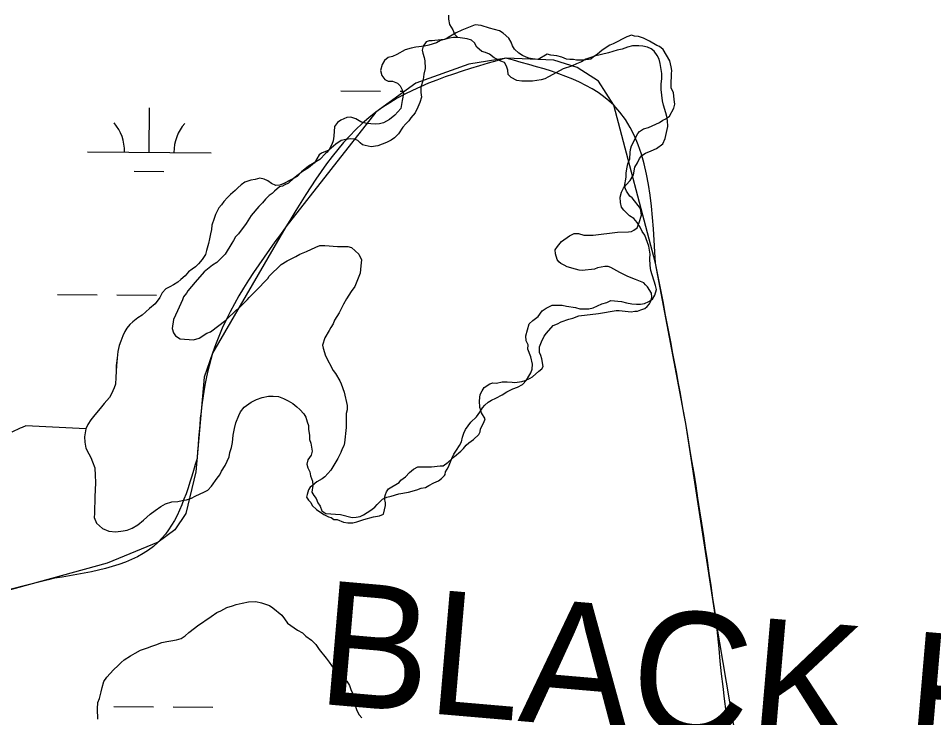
# Model space of a CAD drawing. Extents: x 3172231 to 3210228, y 940198 to 965780.
# Drawn here: x 3186170 to 3186911, y 955470 to 956035 of the extents above; entities that cross this region are included whole.
import ezdxf

# ---------------------------------------------------------------- set-up
doc = ezdxf.new("R2010")
doc.units = 0
for name, color, linetype in [('V-BORW-LINE', 7, 'Continuous'), ('V-CHAN-NAID', 7, 'Continuous'), ('V-SITE-VEGE', 7, 'Continuous'), ('V-TOPO-SHOR', 7, 'Continuous'), ('V-WETL-SWMP', 7, 'Continuous')]:
    doc.layers.add(name, color=color, linetype=linetype)

msp = doc.modelspace()

# ---------------------------------------------------------------- linework, layer by layer
at = {"layer": 'V-BORW-LINE'}
for points in [[(3186534.594, 955997.885), (3186491.845, 955982.407)], [(3186565.019, 956002.702), (3186534.594, 955997.885)], [(3186603.405, 956000.98), (3186565.019, 956002.702)], [(3186622.324, 955995.277), (3186603.405, 956000.98)], [(3186639.641, 955984.1), (3186622.324, 955995.277)], [(3186651.938, 955964.706), (3186639.641, 955984.1)], [(3186491.845, 955982.407), (3186459.472, 955958.986)], [(3186685.667, 955836.919), (3186651.938, 955964.706)], [(3186459.472, 955958.986), (3186386.798, 955866.471)], [(3186386.798, 955866.471), (3186327.573, 955764.213)], [(3186710.069, 955707.441), (3186685.667, 955836.919)], [(3186327.573, 955764.213), (3186320.855, 955744.982)], [(3186320.855, 955744.982), (3186314.051, 955668.527)], [(3186734.981, 955546.17), (3186710.069, 955707.441)], [(3186314.051, 955668.527), (3186305.858, 955634.855)], [(3186305.858, 955634.855), (3186297.001, 955621.582)], [(3186297.001, 955621.582), (3186283.614, 955611.606)], [(3186283.614, 955611.606), (3186242.224, 955594.59)], [(3186242.224, 955594.59), (3186114.949, 955559.609)], [(3186762.068, 955385.593), (3186734.981, 955546.17)]]:
    msp.add_lwpolyline(points, dxfattribs=at)
for points in [[(3186098.452, 955872.49), (3186124.554, 956040.163), (3186178.557, 956156.756)], [(3186564.431, 956002.656), (3186459.472, 955958.986), (3186386.798, 955866.471)], [(3186685.667, 955836.919), (3186651.938, 955964.706), (3186564.431, 956002.656)], [(3186386.798, 955866.471), (3186327.573, 955764.213), (3186314.951, 955679.287)], [(3186734.981, 955546.17), (3186710.069, 955707.441), (3186685.667, 955836.919)], [(3186314.951, 955679.287), (3186283.614, 955611.606), (3186199.808, 955582.463)], [(3186199.808, 955582.463), (3186114.949, 955559.609), (3186037.75, 955532.768)], [(3186807.706, 955281.239), (3186762.068, 955385.593), (3186734.981, 955546.17)]]:
    msp.add_spline(points, degree=3, dxfattribs=at)
at = {"layer": 'V-SITE-VEGE'}
for points in [[(3186680.722, 956016.584), (3186675.871, 956018.751), (3186671.769, 956020.182), (3186668.795, 956020.52), (3186666.188, 956021.231), (3186662.489, 956020.07), (3186651.422, 956014.364), (3186648.837, 956013.217), (3186642.576, 956009.058), (3186638.536, 956005.666), (3186635.589, 956003.774), (3186633.385, 956001.89), (3186627.456, 956001.073), (3186621.887, 956001.005), (3186619.278, 956001.714), (3186616.311, 956001.679), (3186613.708, 956002.017), (3186609.976, 956003.452), (3186605.876, 956004.517), (3186601.045, 956005.201), (3186598.063, 956005.908), (3186590.692, 956001.732), (3186586.234, 956002.047), (3186583.256, 956002.754), (3186581.018, 956003.469), (3186578.03, 956004.917), (3186575.037, 956006.733), (3186571.656, 956010.035), (3186570.139, 956012.613), (3186568.988, 956015.57), (3186567.091, 956018.888), (3186562.586, 956022.916), (3186559.593, 956024.735), (3186551.399, 956026.861), (3186544.69, 956029.005), (3186539.853, 956029.687), (3186529.142, 956025.47), (3186524.343, 956023.185), (3186518.078, 956019.394), (3186515.127, 956017.872), (3186507.343, 956017.033), (3186505.119, 956016.633), (3186502.522, 956016.602), (3186500.304, 956015.832)], [(3186500.304, 956015.832), (3186497.746, 956012.461), (3186497.045, 956009.109), (3186497.445, 956006.887), (3186498.604, 956003.188), (3186499.007, 956000.595), (3186499.456, 955994.29), (3186498.397, 955989.821), (3186497.711, 955985.356), (3186495.933, 955979.024), (3186495.983, 955974.94), (3186496.4, 955971.233), (3186494.971, 955966.76), (3186493.531, 955963.031), (3186491.36, 955958.548), (3186487.696, 955954.419), (3186486.242, 955952.174), (3186483.676, 955949.543), (3186481.481, 955946.917), (3186477.833, 955941.674), (3186474.534, 955938.291), (3186471.957, 955936.405), (3186468.269, 955934.502), (3186461.246, 955931.815), (3186455.69, 955931.004), (3186450.851, 955932.059), (3186448.614, 955932.774), (3186446.74, 955934.236), (3186444.86, 955936.069), (3186442.249, 955937.148), (3186438.903, 955937.478), (3186435.196, 955937.062), (3186431.493, 955936.274), (3186427.076, 955933.249), (3186421.568, 955928.354), (3186415.656, 955926.052), (3186413.819, 955924.547), (3186409.946, 955918.155), (3186405.133, 955914.02), (3186400.333, 955911.077), (3186393.122, 955905.771), (3186388.907, 955901.63), (3186385.913, 955900.462), (3186384.111, 955899.287), (3186381.718, 955898.709), (3186377.508, 955895.166), (3186375.701, 955893.393), (3186373.297, 955891.623), (3186370.287, 955888.666), (3186367.872, 955885.703), (3186364.861, 955882.745), (3186358.828, 955875.637), (3186354.593, 955869.11), (3186348.549, 955860.805), (3186346.139, 955858.44), (3186344.32, 955855.472), (3186343.108, 955853.094), (3186337.656, 955844.192), (3186331.03, 955837.683), (3186327.428, 955835.33), (3186320.815, 955830.015), (3186313.577, 955821.723), (3186307.546, 955814.616), (3186306.336, 955812.837), (3186303.921, 955809.873), (3186303.305, 955807.491), (3186299.045, 955798.577), (3186295.997, 955791.439), (3186294.74, 955784.29), (3186295.901, 955780.697), (3186297.671, 955778.293), (3186301.232, 955775.874), (3186311.968, 955775.18), (3186316.754, 955776.331), (3186322.759, 955780.458), (3186325.755, 955781.623), (3186338.373, 955791.06), (3186346.804, 955799.34), (3186348.604, 955800.518), (3186352.821, 955804.659), (3186355.83, 955807.616), (3186357.04, 955809.396), (3186362.461, 955814.721), (3186372.101, 955824.781), (3186373.311, 955826.56), (3186382.947, 955836.024), (3186387.748, 955838.967), (3186394.942, 955842.482), (3186397.943, 955844.247), (3186403.337, 955846.588), (3186411.128, 955850.098), (3186414.122, 955851.265), (3186418.3, 955851.229), (3186428.442, 955850.54), (3186436.797, 955850.465), (3186439.775, 955849.84), (3186445.696, 955844.417), (3186448.041, 955839.618), (3186447.402, 955834.851), (3186446.751, 955828.889), (3186442.476, 955818.182)], [(3186593.795, 955751.544), (3186594.885, 955753.414), (3186593.693, 955759.712), (3186592.918, 955762.3), (3186591.774, 955764.885), (3186591.716, 955769.339), (3186593.523, 955773.445), (3186595.694, 955777.927), (3186597.518, 955780.548), (3186603.011, 955786.557), (3186606.335, 955788.083), (3186609.286, 955789.604), (3186615.567, 955791.91), (3186618.899, 955792.693), (3186623.704, 955794.61), (3186639.646, 955796.293), (3186653.724, 955798.693), (3186656.323, 955798.726), (3186665.987, 955797.733), (3186668.953, 955798.138), (3186671.179, 955798.171), (3186673.763, 955799.314), (3186677.091, 955800.469), (3186678.928, 955801.976), (3186680.755, 955804.227), (3186681.843, 955806.467), (3186682.547, 955809.445), (3186682.506, 955812.788), (3186679.102, 955817.942), (3186677.597, 955819.409), (3186676.092, 955821.246), (3186669.376, 955823.763), (3186663.404, 955826.288), (3186656.683, 955829.544), (3186649.578, 955833.54), (3186647.342, 955834.255), (3186644.743, 955834.224), (3186638.814, 955833.407), (3186636.23, 955832.262), (3186626.221, 955831.023), (3186623.991, 955831.367), (3186621.011, 955832.074), (3186614.302, 955834.218), (3186611.688, 955835.297), (3186609.073, 955836.751), (3186607.57, 955838.22), (3186606.063, 955840.055), (3186604.895, 955844.495), (3186604.479, 955847.833), (3186606.304, 955850.452), (3186609.593, 955854.577), (3186616.221, 955859.115), (3186619.909, 955861.018), (3186623.249, 955861.059), (3186627.722, 955859.631), (3186635.146, 955859.722), (3186654.793, 955862.191), (3186663.701, 955862.302), (3186666.292, 955862.706), (3186668.137, 955863.842), (3186670.714, 955865.73), (3186672.518, 955869.837), (3186674.302, 955875.798), (3186673.489, 955881.357), (3186666.702, 955889.813), (3186664.828, 955891.273), (3186662.18, 955895.326), (3186660.648, 955899.019), (3186662.041, 955906.461), (3186661.993, 955910.172), (3186662.682, 955914.637), (3186663.392, 955917.242), (3186664.826, 955921.346), (3186665.133, 955926.546), (3186665.475, 955928.778), (3186666.182, 955931.758), (3186671.254, 955941.846), (3186672.721, 955943.348), (3186676.035, 955945.617), (3186680.104, 955946.78), (3186683.059, 955947.931), (3186686.01, 955949.453), (3186688.966, 955950.604), (3186691.542, 955952.492), (3186694.127, 955953.637), (3186697.067, 955955.902), (3186700.332, 955962.253), (3186701.403, 955965.607), (3186700.615, 955969.308), (3186700.174, 955974.872), (3186698.272, 955978.563), (3186698.208, 955983.759), (3186698.534, 955987.476), (3186698.501, 955990.075), (3186698.839, 955992.678), (3186698.431, 955995.639), (3186697.258, 956000.454), (3186691.947, 956009.67), (3186688.945, 956012.23), (3186686.709, 956012.945), (3186680.722, 956016.584)], [(3186442.476, 955818.182), (3186439.456, 955814.031), (3186435.82, 955808.094), (3186433.394, 955803.938), (3186429.75, 955796.807), (3186426.115, 955790.872), (3186424.894, 955787.896), (3186423.076, 955784.931), (3186421.863, 955782.553), (3186418.228, 955776.616), (3186416.385, 955770.664), (3186416.958, 955768.27), (3186418.697, 955762.286), (3186425.155, 955750.291), (3186426.926, 955747.886), (3186430.453, 955741.888), (3186431.624, 955739.488), (3186433.953, 955732.901), (3186436.244, 955722.137), (3186436.212, 955718.555), (3186435.587, 955715.577), (3186435.487, 955704.237), (3186434.18, 955691.714), (3186433.562, 955689.332), (3186432.347, 955686.954), (3186431.126, 955683.981), (3186428.695, 955679.227), (3186423.24, 955669.727), (3186418.417, 955664.398), (3186416.012, 955662.628), (3186411.814, 955660.277), (3186408.205, 955657.328), (3186406.403, 955656.148), (3186405.189, 955653.773), (3186403.964, 955650.203), (3186403.345, 955647.819), (3186405.115, 955645.417), (3186406.888, 955643.61), (3186408.062, 955641.212), (3186411.431, 955637.909), (3186417.421, 955633.899), (3186421.157, 955632.088), (3186423.391, 955631.374), (3186425.638, 955629.916), (3186428.235, 955629.948), (3186433.461, 955627.786), (3186436.812, 955627.085), (3186440.893, 955627.134), (3186444.225, 955627.919), (3186449.769, 955629.844), (3186457.537, 955632.168), (3186462.354, 955632.969), (3186465.68, 955634.124), (3186467.452, 955641.2), (3186467.419, 955643.428), (3186466.635, 955647.131), (3186467.339, 955650.109), (3186468.054, 955652.345), (3186469.883, 955654.596), (3186478.355, 955659.898), (3186479.818, 955661.772), (3186481.661, 955662.911), (3186483.498, 955664.416), (3186486.795, 955667.799), (3186490.105, 955670.439), (3186493.423, 955672.338), (3186504.56, 955672.477), (3186511.603, 955673.304), (3186513.829, 955673.331), (3186517.876, 955676.354), (3186523.016, 955680.872), (3186528.167, 955685.019), (3186530.362, 955687.274), (3186532.558, 955689.899), (3186534.761, 955691.784), (3186538.442, 955694.428), (3186542.847, 955698.567), (3186543.932, 955700.807), (3186544.274, 955703.039), (3186546.81, 955708.268), (3186547.885, 955711.252), (3186544.856, 955716.04), (3186544.459, 955718.262), (3186543.689, 955720.48), (3186543.252, 955725.674), (3186543.93, 955730.88), (3186545.378, 955733.868), (3186547.203, 955736.487), (3186551.621, 955739.514), (3186554.209, 955740.286), (3186557.183, 955739.953), (3186561.625, 955741.124), (3186565.707, 955741.171), (3186569.792, 955740.852), (3186572.027, 955740.508), (3186577.585, 955741.321), (3186580.174, 955742.095), (3186584.235, 955744.001), (3186586.078, 955745.136), (3186591.219, 955749.656), (3186593.795, 955751.544)]]:
    msp.add_lwpolyline(points, dxfattribs=at)
at = {"layer": 'V-TOPO-SHOR'}
for points in [[(3186525.697, 956019.531), (3186522.291, 956019.49), (3186518.891, 956018.995), (3186511.879, 956016.863), (3186508.496, 956015.232), (3186502.391, 956013.113), (3186498.768, 956012.388), (3186491.966, 956011.622), (3186488.114, 956010.893), (3186483.137, 956009.469), (3186476.6, 956005.754), (3186472.988, 956004.122), (3186469.594, 956003.172), (3186466.444, 956000.862), (3186464.669, 955997.661), (3186463.368, 955992.649), (3186464.323, 955988.803), (3186466.862, 955985.43), (3186469.604, 955984.101), (3186473.008, 955984.142), (3186477.114, 955982.604), (3186479.185, 955980.359), (3186480.813, 955977.201), (3186481.757, 955974.26), (3186480.922, 955968.575), (3186479.639, 955961.974), (3186474.937, 955956.694), (3186470.667, 955953.235), (3186465.707, 955950.45), (3186462.537, 955949.729), (3186459.135, 955949.461), (3186455.5, 955949.643), (3186451.862, 955950.053), (3186447.306, 955951.357), (3186443.417, 955953.807), (3186439.312, 955955.117), (3186436.138, 955954.851), (3186431.169, 955952.748), (3186428.47, 955950.669), (3186426.013, 955947.462), (3186425.654, 955939.737), (3186425.021, 955935.87), (3186423.924, 955932.905), (3186421.704, 955928.79), (3186420.139, 955926.728), (3186418.791, 955925.575), (3186414.31, 955920.752), (3186405.068, 955915.417), (3186399.448, 955910.807), (3186395.862, 955907.129), (3186385.003, 955901.349)], [(3186681.232, 955835.064), (3186681.163, 955840.739), (3186681.345, 955844.374), (3186680.358, 955850.717), (3186677.067, 955859.758), (3186674.988, 955862.683), (3186673.356, 955866.068), (3186670.81, 955869.896), (3186668.047, 955873.042), (3186664.615, 955875.27), (3186660.019, 955879.753), (3186658.172, 955882.227), (3186657.215, 955886.075), (3186657.162, 955890.388), (3186658.248, 955894.488), (3186659.796, 955897.685), (3186662.032, 955900.438), (3186665.168, 955903.883), (3186667.836, 955908.458), (3186668.895, 955914.6), (3186671.119, 955918.26), (3186672.668, 955921.686), (3186674.683, 955923.98), (3186677.607, 955926.06), (3186682.127, 955927.705), (3186686.416, 955929.8), (3186691.591, 955933.499), (3186693.582, 955937.836), (3186695.732, 955947.399), (3186695.216, 955952.387), (3186694.725, 955955.56), (3186694.006, 955958.503), (3186692.111, 955964.835), (3186691.388, 955968.233), (3186690.137, 955977.525), (3186690.311, 955981.842), (3186690.715, 955985.934), (3186690.661, 955990.247), (3186689.424, 955998.404), (3186688.472, 956002.025), (3186687.073, 956004.96), (3186684.534, 956008.333), (3186682.013, 956010.346), (3186679.27, 956011.673), (3186675.4, 956012.533), (3186672.219, 956012.722), (3186666.999, 956012.656), (3186662.923, 956011.698), (3186658.631, 956010.055), (3186654.555, 956009.097), (3186647.545, 956006.967), (3186636.225, 956004.329), (3186633.289, 956003.157), (3186629.443, 956001.974), (3186625.836, 955999.887), (3186621.771, 955998.246), (3186617.705, 955996.381), (3186610.924, 955994.025), (3186605.514, 955991.007), (3186602.579, 955989.608), (3186599.2, 955987.523), (3186596.265, 955986.124), (3186593.324, 955985.18), (3186586.299, 955984.185), (3186577.673, 955984.078), (3186573.579, 955984.709), (3186569.008, 955987.148), (3186566.481, 955989.616), (3186566.211, 955993.018), (3186565.262, 955996.184), (3186563.634, 955999.342), (3186560.673, 956000.212), (3186557.932, 956001.541), (3186555.188, 956003.098), (3186551.293, 956006), (3186548.098, 956007.323), (3186545.135, 956008.193), (3186541.233, 956011.55), (3186539.374, 956015.161), (3186536.848, 956017.399), (3186533.43, 956018.265), (3186525.697, 956019.531)], [(3186385.003, 955901.349), (3186381.768, 955900.206), (3186378.54, 955899.942), (3186375.036, 955901.439), (3186372.124, 955903.518), (3186369.205, 955905.009), (3186365.693, 955905.628), (3186361.873, 955904.782), (3186358.351, 955904.227), (3186353.644, 955902.51), (3186350.695, 955900.485), (3186348.033, 955897.87), (3186345.67, 955895.838), (3186342.122, 955892.645), (3186339.46, 955890.032), (3186336.501, 955886.833), (3186334.719, 955884.212), (3186332.644, 955881.883), (3186329.957, 955876.337), (3186328.755, 955873.124), (3186326.949, 955867.862), (3186326.623, 955864.348), (3186325.714, 955860.838), (3186325.089, 955856.74), (3186324.178, 955852.937), (3186322.66, 955847.378), (3186321.753, 955844.163), (3186319.078, 955840.081), (3186316.115, 955836.591), (3186313.745, 955833.974), (3186311.091, 955832.237), (3186308.14, 955829.919), (3186305.471, 955826.718), (3186301.928, 955823.818), (3186299.565, 955821.789), (3186296.026, 955819.474), (3186293.081, 955818.035), (3186289.841, 955816.304), (3186286.882, 955813.105), (3186284.795, 955809.314), (3186281.229, 955804.069), (3186276.505, 955800.301), (3186270.594, 955795.076), (3186267.055, 955792.762), (3186262.922, 955789.573), (3186260.561, 955787.544), (3186258.187, 955784.634), (3186256.696, 955781.715), (3186254.906, 955778.213), (3186253.403, 955774.121), (3186251.906, 955770.617), (3186250.982, 955765.643), (3186250.347, 955760.369), (3186249.706, 955754.221), (3186249.668, 955749.822), (3186249.328, 955744.548), (3186248.988, 955739.275), (3186248.08, 955736.35), (3186245.69, 955731.388), (3186244.199, 955728.469), (3186242.127, 955726.143), (3186239.757, 955723.525), (3186237.683, 955720.906), (3186235.309, 955717.996), (3186232.348, 955714.504), (3186229.085, 955710.429), (3186226.707, 955706.64), (3186224.915, 955703.138), (3186223.979, 955696.697), (3186224.233, 955692.296), (3186225.069, 955687.597), (3186227.373, 955682.887), (3186229.106, 955679.94), (3186230.539, 955676.409), (3186232.257, 955671.703), (3186232.495, 955665.545), (3186232.739, 955659.972), (3186232.677, 955653.23), (3186232.346, 955648.835), (3186232.309, 955644.731), (3186231.963, 955638.869), (3186231.926, 955634.765), (3186231.897, 955631.542), (3186233.613, 955626.835), (3186238.561, 955622.686), (3186243.526, 955620.591), (3186249.383, 955619.952), (3186255.254, 955620.779), (3186258.484, 955621.336), (3186262.601, 955622.766), (3186267.024, 955625.658), (3186271.749, 955629.426), (3186277.068, 955634.069), (3186281.201, 955637.258), (3186285.626, 955640.442), (3186289.456, 955642.46), (3186294.455, 955644.174), (3186299.44, 955644.421), (3186302.967, 955645.269), (3186306.489, 955645.824)], [(3186406.933, 955691.581), (3186407.925, 955685.009), (3186407.282, 955681.822), (3186404.603, 955678.156), (3186403.741, 955674.515), (3186404.457, 955671.572), (3186406.086, 955668.414), (3186406.806, 955665.244), (3186408.222, 955660.947), (3186408.494, 955657.318), (3186407.878, 955652.089), (3186409.274, 955649.382), (3186411.349, 955646.91), (3186412.529, 955643.291), (3186414.378, 955640.59), (3186415.785, 955636.975), (3186419.217, 955634.747), (3186431.032, 955633.987), (3186440.371, 955631.603), (3186443.546, 955631.869), (3186446.72, 955632.365), (3186449.657, 955633.534), (3186455.51, 955637.466), (3186458.66, 955639.777), (3186460.675, 955642.072), (3186464.937, 955646.211), (3186468.322, 955647.844), (3186471.943, 955648.796), (3186478.05, 955650.688), (3186485.98, 955651.921), (3186492.542, 955653.82), (3186496.157, 955655.227), (3186499.784, 955655.724), (3186502.487, 955657.348), (3186506.548, 955659.442), (3186510.161, 955661.076), (3186512.635, 955662.921), (3186515.101, 955665.45), (3186515.545, 955666.136), (3186515.971, 955668.414), (3186517.079, 955670.697), (3186518.191, 955672.526), (3186520.835, 955679.143), (3186522.604, 955682.799), (3186524.609, 955686.002), (3186527.288, 955689.668), (3186528.841, 955692.638), (3186529.473, 955696.506), (3186530.569, 955699.697), (3186531.894, 955702.667), (3186536.361, 955708.624), (3186540.848, 955712.993), (3186543.527, 955716.659), (3186545.755, 955720.091), (3186547.77, 955722.389), (3186550.465, 955724.691), (3186553.171, 955726.315), (3186556.554, 955727.945), (3186561.742, 955730.734), (3186565.346, 955733.049), (3186570.313, 955735.381), (3186574.155, 955736.79), (3186577.989, 955738.881), (3186581.347, 955742.556), (3186583.352, 955745.759), (3186584.907, 955748.503), (3186586.004, 955751.468), (3186586.185, 955755.331), (3186584.974, 955761.444), (3186582.402, 955767.543), (3186582.584, 955770.951), (3186580.954, 955774.336), (3186580.68, 955778.193), (3186583.51, 955787.99), (3186586.426, 955790.751), (3186590.7, 955793.983), (3186594.049, 955798.564), (3186597.203, 955800.647), (3186602.167, 955802.98), (3186610.113, 955803.078), (3186613.757, 955802.214), (3186621.033, 955801.169), (3186624.454, 955800.076), (3186631.718, 955800.166), (3186635.341, 955800.893), (3186642.339, 955804.157), (3186646.183, 955805.341), (3186649.572, 955806.746), (3186658.209, 955805.943), (3186662.309, 955804.86), (3186666.63, 955804.231), (3186670.267, 955803.823), (3186673.446, 955803.862), (3186676.616, 955804.583), (3186680.231, 955805.99), (3186683.159, 955807.842), (3186685.16, 955811.272), (3186686.467, 955815.831), (3186685.746, 955818.999), (3186681.734, 955831.209), (3186681.232, 955835.064)], [(3186306.489, 955645.824), (3186310.608, 955647.254), (3186313.551, 955648.694), (3186320.911, 955652.145), (3186323.563, 955653.588), (3186326.523, 955656.785), (3186331.27, 955663.193), (3186333.351, 955666.106), (3186334.842, 955669.024), (3186337.813, 955673.395), (3186340.808, 955680.405), (3186341.424, 955683.917), (3186342.927, 955688.007), (3186343.55, 955692.107), (3186344.189, 955697.964), (3186345.119, 955703.527), (3186346.331, 955707.914), (3186348.731, 955714.047), (3186350.222, 955716.966), (3186353.188, 955720.75), (3186358.795, 955724.805), (3186362.918, 955726.821), (3186367.622, 955728.537), (3186372.617, 955729.665), (3186376.428, 955729.631), (3186380.823, 955729.299), (3186384.913, 955727.796), (3186388.706, 955725.709), (3186392.499, 955723.624), (3186395.7, 955720.955), (3186398.027, 955718.883), (3186401.22, 955715.336), (3186402.954, 955712.681), (3186404.093, 955708.862), (3186404.947, 955705.923), (3186405.209, 955702.693), (3186405.756, 955697.999), (3186406.016, 955694.479), (3186406.933, 955691.581)]]:
    msp.add_lwpolyline(points, dxfattribs=at)
at = {"layer": 'V-WETL-SWMP'}
for p, q in [((3186431.265, 955976.363), (3186463.264, 955976.146)), ((3186479.264, 955976.037), (3186481.191, 955976.024)), ((3186276.331, 955926.675), (3186276.576, 955962.674)), ((3186226.332, 955927.015), (3186326.33, 955926.335)), ((3186264.226, 955911.326), (3186288.226, 955911.163)), ((3186202.139, 955811.745), (3186234.138, 955811.527)), ((3186250.138, 955811.419), (3186282.137, 955811.201)), ((3186247.75, 955478.734), (3186279.749, 955478.516)), ((3186295.749, 955478.407), (3186327.747, 955478.189))]:
    msp.add_line(p, q, dxfattribs=at)
for points in [[(3186518.211, 956037.375), (3186518.25, 956034.197), (3186519.212, 956029.895), (3186521.762, 956025.613), (3186523.166, 956022.225), (3186525.697, 956019.532)], [(3186525.697, 956019.532), (3186522.291, 956019.49), (3186518.892, 956018.994), (3186511.88, 956016.863), (3186508.495, 956015.232), (3186502.391, 956013.113), (3186498.768, 956012.387), (3186491.966, 956011.622), (3186488.115, 956010.893), (3186483.138, 956009.469), (3186476.6, 956005.755), (3186472.988, 956004.121), (3186469.594, 956003.171), (3186466.444, 956000.862), (3186464.668, 955997.661), (3186463.368, 955992.65), (3186464.323, 955988.803), (3186466.863, 955985.429), (3186469.604, 955984.1), (3186473.009, 955984.142), (3186477.114, 955982.604), (3186479.185, 955980.359), (3186480.814, 955977.201), (3186481.758, 955974.261), (3186480.921, 955968.575), (3186479.64, 955961.975), (3186474.938, 955956.695), (3186470.667, 955953.236), (3186465.707, 955950.451), (3186462.537, 955949.73), (3186459.135, 955949.461), (3186455.5, 955949.643), (3186451.863, 955950.052), (3186447.306, 955951.358), (3186443.416, 955953.807), (3186439.313, 955955.118), (3186436.138, 955954.852), (3186431.169, 955952.747), (3186428.47, 955950.67), (3186426.013, 955947.461), (3186425.654, 955939.737), (3186425.021, 955935.87), (3186423.923, 955932.905), (3186421.703, 955928.791), (3186420.139, 955926.728), (3186418.792, 955925.576), (3186414.311, 955920.753), (3186405.068, 955915.416), (3186399.449, 955910.806), (3186395.862, 955907.129), (3186384.747, 955901.204), (3186381.768, 955900.206), (3186378.541, 955899.942), (3186375.036, 955901.439), (3186372.123, 955903.518), (3186369.205, 955905.01), (3186365.692, 955905.627), (3186361.874, 955904.782), (3186358.351, 955904.227), (3186353.644, 955902.51), (3186350.695, 955900.485), (3186348.033, 955897.87), (3186345.669, 955895.839), (3186342.123, 955892.646), (3186339.461, 955890.031), (3186336.5, 955886.833), (3186334.718, 955884.211), (3186332.645, 955881.884), (3186329.957, 955876.338), (3186328.755, 955873.124), (3186326.949, 955867.863), (3186326.624, 955864.348), (3186325.713, 955860.838), (3186325.09, 955856.739), (3186324.177, 955852.936), (3186322.661, 955847.379), (3186321.753, 955844.163), (3186319.078, 955840.082), (3186316.115, 955836.591), (3186313.746, 955833.974), (3186311.092, 955832.238), (3186308.139, 955829.92), (3186305.472, 955826.719), (3186301.928, 955823.819), (3186299.565, 955821.788), (3186296.026, 955819.474), (3186293.081, 955818.035), (3186289.841, 955816.305), (3186286.881, 955813.106), (3186284.794, 955809.314), (3186281.229, 955804.069), (3186276.505, 955800.3), (3186270.595, 955795.076), (3186267.056, 955792.762), (3186262.923, 955789.574), (3186260.56, 955787.543), (3186258.188, 955784.633), (3186256.696, 955781.715), (3186254.906, 955778.213), (3186253.403, 955774.122), (3186251.906, 955770.617)], [(3186251.906, 955770.617), (3186250.982, 955765.642), (3186250.348, 955760.37), (3186249.707, 955754.22), (3186249.668, 955749.822), (3186249.327, 955744.548), (3186248.987, 955739.274), (3186248.081, 955736.351), (3186245.691, 955731.388), (3186244.199, 955728.47), (3186242.126, 955726.143), (3186239.757, 955723.526), (3186237.682, 955720.906), (3186235.31, 955717.996), (3186232.347, 955714.504), (3186229.086, 955710.429), (3186226.707, 955706.639), (3186224.916, 955703.137), (3186176.574, 955705.673), (3186173.629, 955704.233), (3186171.865, 955703.663), (3186165.094, 955700.498)], [(3186234.757, 955468.655), (3186234.479, 955476.787), (3186234.881, 955482.085), (3186235.971, 955485.255), (3186237.434, 955490.543), (3186238.173, 955494.071), (3186239.633, 955499.005), (3186242.139, 955502.517), (3186247.496, 955508.475), (3186251.063, 955511.977), (3186253.559, 955514.428), (3186256.053, 955516.525), (3186261.03, 955519.66), (3186264.937, 955521.745), (3186269.201, 955524.179), (3186274.875, 955526.247), (3186278.422, 955527.628), (3186281.612, 955528.659), (3186286.576, 955530.38), (3186290.474, 955531.404), (3186293.657, 955531.728), (3186298.262, 955532.746), (3186302.159, 955533.77), (3186305.359, 955535.861), (3186308.212, 955538.662), (3186312.839, 955542.154), (3186315.33, 955543.898), (3186326.357, 955551.572), (3186330.981, 955554.71), (3186334.175, 955556.094), (3186339.148, 955558.875), (3186343.756, 955560.247), (3186346.593, 955561.281), (3186351.55, 955562.295), (3186356.508, 955563.309), (3186362.519, 955563.607), (3186367.103, 955562.505), (3186373.445, 955560.325), (3186376.256, 955558.532), (3186383.622, 955552.455), (3186385.716, 955549.609), (3186388.157, 955546.052), (3186396.233, 955540.322), (3186400.101, 955538.166), (3186402.905, 955535.666), (3186407.47, 955532.442), (3186410.971, 955528.876), (3186413.763, 955524.962), (3186419.352, 955517.842), (3186421.796, 955514.638), (3186425.635, 955509.301), (3186428.092, 955507.511), (3186430.543, 955505.014)], [(3186430.543, 955505.014), (3186433.694, 955501.804), (3186436.145, 955499.308), (3186438.233, 955495.754), (3186439.264, 955492.564), (3186440.998, 955489.013), (3186442.026, 955485.469), (3186442.34, 955481.225), (3186444.054, 955475.554), (3186446.142, 955472.001), (3186448.24, 955469.507)]]:
    msp.add_lwpolyline(points, dxfattribs=at)
for centre, start, end in [((3186221.093, 955927.526), 358.838165, 40.381824), ((3186331.576, 955926.774), 138.838162, 180.381821)]:
    msp.add_arc(centre, 35.246, start, end, dxfattribs=at)

# ---------------------------------------------------------------- texts
at = {"layer": 'V-CHAN-NAID'}
msp.add_text('BLACK HAWK (318.3)', height=100, rotation=355.069819, dxfattribs=at).set_placement((3186410.889, 955481.221))

doc.saveas('drawing.dxf')
